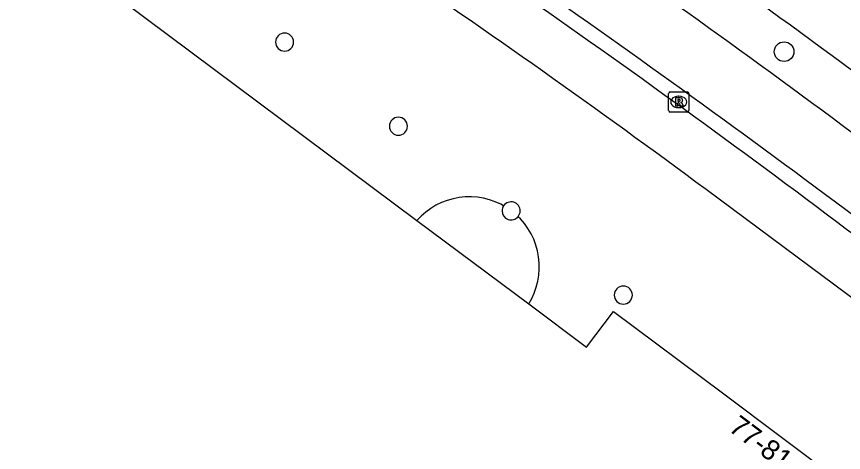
# Model space of a CAD drawing. Extents: x 159718 to 160783, y 383290 to 384030.
# Drawn here: x 160583.26 to 160624.35, y 383685.19 to 383706.87 of the extents above; entities that cross this region are included whole.
import ezdxf

# ---------------------------------------------------------------- set-up
doc = ezdxf.new("R2010")
doc.units = 0
for name, color, linetype in [('IMGEO_Boom', 7, 'Continuous'), ('IMGEO_Fietspad_gesloten', 7, 'Continuous'), ('IMGEO_OVBaan_gesloten', 7, 'Continuous'), ('IMGEO_Pand', 7, 'Continuous'), ('IMGEO_Pand_nummerreeks', 7, 'Continuous'), ('IMGEO_Pand_overbouw', 7, 'Continuous'), ('IMGEO_Rijbaan_lokaal_gesloten', 7, 'Continuous'), ('IMGEO_Rioolput', 7, 'Continuous')]:
    doc.layers.add(name, color=color, linetype=linetype)

msp = doc.modelspace()

# ---------------------------------------------------------------- linework, layer by layer
at = {"layer": 'IMGEO_Boom'}
msp.add_circle((160621.398, 383705.12), 0.489, dxfattribs=at)
at = {"layer": 'IMGEO_Fietspad_gesloten'}
msp.add_lwpolyline([(160639.993, 383681.543), (160617.522, 383698.261)], dxfattribs=at)
for centre, radius, start, end in [((160358.793, 383349.964), 433.879, 53.39359, 58.69134), ((160316.074, 383287.574), 512.028, 52.88995, 55.1492)]:
    msp.add_arc(centre, radius, start, end, dxfattribs=at)
at = {"layer": 'IMGEO_OVBaan_gesloten'}
msp.add_arc((160263.43, 383213.687), 609.227, 53.074688, 55.003657, dxfattribs=at)
at = {"layer": 'IMGEO_Pand'}
msp.add_lwpolyline([(160572.035, 383719.97), (160575.103, 383717.678), (160580.67, 383713.52), (160603.15, 383696.727), (160608.705, 383692.577), (160611.574, 383690.434), (160612.911, 383692.199), (160618.335, 383688.148), (160624.198, 383683.743), (160629.612, 383679.677), (160628.319, 383677.876), (160631.16, 383675.754), (160636.726, 383671.598), (160659.206, 383654.812), (160664.766, 383650.661), (160667.828, 383648.374), (160661.02, 383639.245), (160656.419, 383633.076), (160660.025, 383630.391), (160661.171, 383622.218)], dxfattribs=at)
for centre, radius, start, end in [((160596.577, 383705.596), 0.45, 0, 180), ((160596.577, 383705.596), 0.45, 180, 0), ((160602.233, 383701.414), 0.45, 0, 180), ((160602.233, 383701.414), 0.45, 180, 0), ((160607.831, 383697.201), 0.45, 359.9952, 145.4955), ((160607.831, 383697.201), 0.45, 145.5299, 180.0437), ((160607.831, 383697.201), 0.45, 180.0515, 320.986), ((160607.826, 383697.203), 0.455, 321.2812, 359.7964), ((160613.405, 383693.014), 0.45, 0, 180), ((160613.405, 383693.014), 0.45, 180, 0)]:
    msp.add_arc(centre, radius, start, end, dxfattribs=at)
at = {"layer": 'IMGEO_Pand_overbouw'}
msp.add_lwpolyline([(160607.458, 383697.453), (160607.321, 383697.53), (160607.043, 383697.655), (160606.756, 383697.755), (160606.461, 383697.83), (160606.16, 383697.878), (160605.856, 383697.9), (160605.552, 383697.896), (160605.249, 383697.864), (160604.95, 383697.807), (160604.657, 383697.723), (160604.373, 383697.615), (160604.099, 383697.481), (160603.838, 383697.325), (160603.591, 383697.146), (160603.361, 383696.946), (160603.15, 383696.727), (160608.705, 383692.577), (160608.855, 383692.842), (160608.981, 383693.119), (160609.083, 383693.406), (160609.159, 383693.701), (160609.209, 383694.001), (160609.233, 383694.305), (160609.23, 383694.609), (160609.2, 383694.912), (160609.144, 383695.212), (160609.063, 383695.505), (160608.955, 383695.79), (160608.823, 383696.064), (160608.668, 383696.326), (160608.491, 383696.574), (160608.292, 383696.804), (160608.178, 383696.915)], dxfattribs=at)
for centre, radius, start, end in [((160607.837, 383697.199), 0.456, 146.2171, 179.8012), ((160607.831, 383697.202), 0.45, 180.0718, 320.4475)]:
    msp.add_arc(centre, radius, start, end, dxfattribs=at)
at = {"layer": 'IMGEO_Rijbaan_lokaal_gesloten'}
for centre, radius, start, end in [((160127.194, 383030.716), 843.917, 53.049713, 54.375741), ((160317.556, 383288.787), 514.175, 52.88297, 55.14208), ((160260.634, 383210.836), 607.429, 53.084872, 54.995172)]:
    msp.add_arc(centre, radius, start, end, dxfattribs=at)
at = {"layer": 'IMGEO_Rioolput'}
for p, q in [((160615.66, 383702.194), (160615.66, 383703.046)), ((160615.735, 383703.12), (160616.587, 383703.12)), ((160616.148, 383702.9), (160616.173, 383702.9)), ((160616.661, 383703.046), (160616.661, 383702.194)), ((160616.587, 383702.12), (160615.735, 383702.12)), ((160616.171, 383702.34), (160616.146, 383702.34))]:
    msp.add_line(p, q, dxfattribs=at)
for points in [[(160615.66, 383702.194), (160615.66, 383703.046)], [(160615.735, 383703.12), (160616.587, 383703.12)], [(160616.661, 383703.046), (160616.661, 383702.194)], [(160616.249, 383702.818), (160615.997, 383702.82), (160615.997, 383702.42)], [(160615.997, 383702.42), (160616.121, 383702.42), (160616.121, 383702.582), (160616.132, 383702.582)], [(160616.175, 383702.739), (160616.121, 383702.739), (160616.121, 383702.658)], [(160616.121, 383702.658), (160616.173, 383702.658)], [(160616.179, 383702.553), (160616.25, 383702.42), (160616.39, 383702.42), (160616.325, 383702.546)], [(160616.587, 383702.12), (160615.735, 383702.12)]]:
    msp.add_lwpolyline(points, dxfattribs=at)
for centre, radius, start, end in [((160615.737, 383703.044), 0.0765, 91.552, 178.448), ((160615.737, 383703.044), 0.0765, 91.552, 178.448), ((160616.585, 383703.044), 0.0765, 1.552, 88.448), ((160616.585, 383703.044), 0.0765, 1.552, 88.448), ((160616.131, 383702.529), 0.0533, 26.0293, 88.6989), ((160616.157, 383702.847), 0.19, 274.7715, 282.9687), ((160616.181, 383702.643), 0.0964, 77.0061, 93.1865), ((160616.195, 383702.7), 0.0378, 276.6634, 79.6772), ((160616.248, 383702.708), 0.109, 350.3612, 89.416), ((160616.246, 383702.708), 0.112, 277.5842, 350.9817), ((160616.23, 383702.493), 0.108, 29.5134, 73.7905), ((160615.737, 383702.196), 0.0765, 181.552, 268.448), ((160615.737, 383702.196), 0.0765, 181.552, 268.448), ((160616.585, 383702.196), 0.0765, 271.552, 358.448), ((160616.585, 383702.196), 0.0765, 271.552, 358.448)]:
    msp.add_arc(centre, radius, start, end, dxfattribs=at)
for centre, major_axis, ratio, start_param, end_param in [((160616.147, 383702.62), (-0.387, 0.002), 0.722429, 4.712389, 7.853982), ((160616.172, 383702.62), (-0.39, 0.002), 0.717154, 1.570796, 4.712389)]:
    msp.add_ellipse(centre, major_axis=major_axis, ratio=ratio, start_param=start_param, end_param=end_param, dxfattribs=at)

# ---------------------------------------------------------------- texts
at = {"layer": 'IMGEO_Pand_nummerreeks'}
msp.add_text('77-81', height=1, rotation=323.1187, dxfattribs=at).set_placement((160618.585, 383686.305))

doc.saveas('drawing.dxf')
